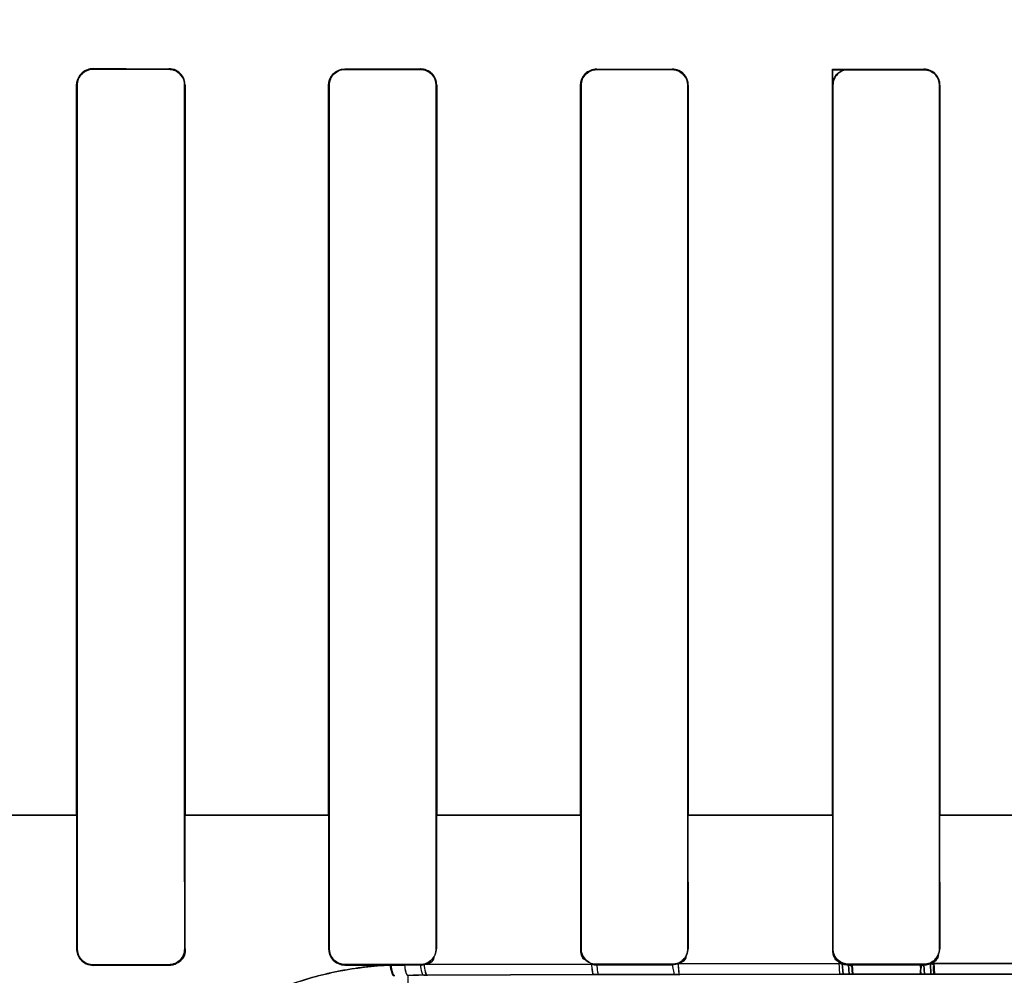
# Model space of a CAD drawing. Header units: millimetres. Extents: x 0 to 297, y 0 to 210.
# Tile 321 of 455: x 240.287 to 240.424, y 157.139 to 157.272. Entities that reach past the tile are written whole.
import ezdxf

# ---------------------------------------------------------------- set-up
doc = ezdxf.new("R2010")
doc.units = ezdxf.units.MM
doc.header["$LTSCALE"] = 16.335
doc.layers.get('0').update_dxf_attribs({"linetype": 'CONTINUOUS'})
for name, color, linetype in [('AXES_REF', 7, 'CONTINUOUS'), ('INTFCLR_1', 7, 'CONTINUOUS'), ('INTFCLR_72935', 7, 'CONTINUOUS')]:
    doc.layers.add(name, color=color, linetype=linetype)

msp = doc.modelspace()

# ---------------------------------------------------------------- linework, layer by layer
at = {"color": 7, "linetype": 'Continuous'}
for radius in [6.787079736, 6.7865, 6.743039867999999]:
    msp.add_circle((241.4889104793, 154.7114782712), radius, dxfattribs=at)
for radius, start, end in [(6.72, 278.2771290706, 261.7228709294), (6.874, 113.0825942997, 269.6189785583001)]:
    msp.add_arc((241.4889104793, 154.7114782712), radius, start, end, dxfattribs=at)
at = {"layer": 'AXES_REF', "color": 9, "linetype": 'Continuous'}
msp.add_circle((241.4889104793, 154.7114782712), 4.150003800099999, dxfattribs=at)
at = {"layer": 'AXES_REF', "color": 7, "linetype": 'Continuous'}
msp.add_arc((241.4889104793, 154.7114782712), 6.874, 113.0826847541, 66.9173152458, dxfattribs=at)
at = {"layer": 'AXES_REF', "color": 9, "linetype": 'Continuous'}
msp.add_arc((241.4889104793, 154.7114782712), 6.191158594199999, 94.4118118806, 85.5881881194, dxfattribs=at)
at = {"layer": 'INTFCLR_1', "color": 9, "linetype": 'Continuous'}
for p, q in [((240.2969647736, 157.2651965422), (240.2969647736, 157.2652744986)), ((240.3074647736, 157.265261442), (240.3074647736, 157.265184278)), ((240.3319647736, 157.2651600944), (240.3319647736, 157.2652357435)), ((240.3424647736, 157.2652266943), (240.3424647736, 157.2651515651)), ((240.3669647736, 157.2651357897), (240.3669647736, 157.2652099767)), ((240.3774647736, 157.2652046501), (240.3774647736, 157.2651307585)), ((240.4019647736, 157.2651229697), (240.4019647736, 157.2651964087)), ((240.4124647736, 157.2651946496), (240.4124647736, 157.2651213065)), ((240.2946555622, 157.2629683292), (240.2947338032, 157.2629683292)), ((240.3096782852, 157.2629683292), (240.3097552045, 157.2629683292)), ((240.3296952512, 157.2629683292), (240.3297710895, 157.2629683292)), ((240.3446463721, 157.2629683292), (240.3447213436, 157.2629683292)), ((240.3647218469, 157.2629683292), (240.364796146, 157.2629683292)), ((240.3796262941, 157.2629683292), (240.3797001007, 157.2629683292)), ((240.3997361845, 157.2629683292), (240.399809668, 157.2629683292)), ((240.4146175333, 157.2629683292), (240.4146908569, 157.2629683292)), ((240.2747217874, 157.1614668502), (240.2947339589, 157.1614668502)), ((240.3096781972, 157.1614668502), (240.3297712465, 157.1614668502)), ((240.3446469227, 157.1614668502), (240.3647949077, 157.1614668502)), ((240.3796230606, 157.1614668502), (240.3998130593, 157.1614668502)), ((240.4146111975, 157.1614668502), (240.4348277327, 157.1614668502)), ((240.294726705, 157.1429135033), (240.2946461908, 157.1429135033)), ((240.3097644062, 157.1429135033), (240.30968527, 157.1429135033)), ((240.3297641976, 157.1429135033), (240.3296861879, 157.1429135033)), ((240.3447302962, 157.1429135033), (240.3446531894, 157.1429135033)), ((240.3647893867, 157.1429135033), (240.36471298, 157.1429135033)), ((240.3797089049, 157.1429135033), (240.3796330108, 157.1429135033)), ((240.3998029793, 157.1429135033), (240.3997274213, 157.1429135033)), ((240.4146995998, 157.1429135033), (240.4146242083, 157.1429135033)), ((240.2969647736, 157.1405954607), (240.2969647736, 157.1406763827)), ((240.3074647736, 157.1406887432), (240.3074647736, 157.1406086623)), ((240.3319647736, 157.1406346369), (240.3319647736, 157.1407131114)), ((240.3424647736, 157.1407217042), (240.3424647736, 157.1406437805)), ((240.3662250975, 157.1407852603), (240.3429760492, 157.1407026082)), ((240.3669647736, 157.140660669), (240.3669647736, 157.1407375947)), ((240.3774647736, 157.140742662), (240.3774647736, 157.140666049)), ((240.377464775, 157.140666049), (240.3777198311, 157.1393351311)), ((240.4010791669, 157.1408569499), (240.3782731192, 157.1408170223)), ((240.4019647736, 157.1406743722), (240.4019647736, 157.1407505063)), ((240.4124647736, 157.1407521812), (240.4124647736, 157.1406761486)), ((240.4360546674, 157.1408704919), (240.4133747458, 157.1408704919)), ((240.3407147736, 157.1392146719), (240.3421821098, 157.1392207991)), ((240.3407147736, 157.1392146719), (240.3407147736, 157.1318706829)), ((240.3429162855, 157.1392238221), (240.3434289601, 157.1392258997)), ((240.3434289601, 157.1392258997), (240.3665492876, 157.1393060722)), ((240.3665492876, 157.1393060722), (240.3672778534, 157.1393082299)), ((240.3672778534, 157.1393082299), (240.3777198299, 157.1393351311)), ((240.3777198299, 157.1393351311), (240.3785305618, 157.1393368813)), ((240.3785305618, 157.1393368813), (240.4012102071, 157.1393756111)), ((240.4020867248, 157.139376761), (240.4125303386, 157.1393856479)), ((240.4134325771, 157.1393859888), (240.4359969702, 157.1393859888))]:
    msp.add_line(p, q, dxfattribs=at)
at = {"layer": 'INTFCLR_1', "color": 6, "linetype": 'Continuous'}
for p, q in [((240.3319647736, 157.2652357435), (240.3424647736, 157.2652266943)), ((240.2946555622, 157.2629683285), (240.2946555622, 157.1614683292)), ((240.2947338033, 157.262968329), (240.2947338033, 157.1614683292)), ((240.3096782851, 157.1614683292), (240.3096782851, 157.262968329)), ((240.3097552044, 157.1614683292), (240.3097552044, 157.2629683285)), ((240.3296952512, 157.2629683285), (240.3296952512, 157.1614683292)), ((240.3297710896, 157.262968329), (240.3297710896, 157.1614683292)), ((240.3446463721, 157.1614683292), (240.3446463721, 157.262968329)), ((240.3447213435, 157.1614683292), (240.3447213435, 157.2629683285)), ((240.3647218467, 157.2629683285), (240.3647218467, 157.1614683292)), ((240.3647961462, 157.262968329), (240.3647961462, 157.1614683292)), ((240.379626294, 157.1614683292), (240.379626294, 157.262968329)), ((240.3797001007, 157.1614683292), (240.3797001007, 157.2629683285)), ((240.3997361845, 157.2629683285), (240.3997361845, 157.1614683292)), ((240.3998096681, 157.262968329), (240.3998096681, 157.1614683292)), ((240.4146175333, 157.1614683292), (240.4146175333, 157.262968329)), ((240.4146908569, 157.1614683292), (240.4146908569, 157.2629683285)), ((240.2946555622, 157.1614683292), (240.2946461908, 157.1429135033)), ((240.2947338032, 157.1614683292), (240.294726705, 157.1429135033)), ((240.30968527, 157.1429135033), (240.3096782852, 157.1614683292)), ((240.3097644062, 157.1429135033), (240.3097552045, 157.1614683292)), ((240.3296952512, 157.1614683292), (240.329686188, 157.1429135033)), ((240.3297710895, 157.1614683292), (240.3297641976, 157.1429135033)), ((240.3446531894, 157.1429135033), (240.3446463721, 157.1614683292)), ((240.3447302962, 157.1429135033), (240.3447213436, 157.1614683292)), ((240.3647218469, 157.1614683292), (240.36471298, 157.1429135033)), ((240.364796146, 157.1614683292), (240.3647893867, 157.1429135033)), ((240.3796330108, 157.1429135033), (240.3796262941, 157.1614683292)), ((240.3797089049, 157.1429135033), (240.3797001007, 157.1614683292)), ((240.3997361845, 157.1614683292), (240.3997274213, 157.1429135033)), ((240.399809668, 157.1614683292), (240.3998029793, 157.1429135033)), ((240.4146242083, 157.1429135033), (240.4146175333, 157.1614683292)), ((240.4146995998, 157.1429135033), (240.4146908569, 157.1614683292)), ((240.2969647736, 157.1406763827), (240.3074647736, 157.1406887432)), ((240.2969647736, 157.1405954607), (240.3074647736, 157.1406086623)), ((240.3319647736, 157.1407131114), (240.3424647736, 157.1407217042)), ((240.3319647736, 157.1406346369), (240.3382275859, 157.1406402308)), ((240.3382275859, 157.1406402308), (240.3402505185, 157.140641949)), ((240.3424647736, 157.1406437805), (240.3409882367, 157.1406425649)), ((240.3669647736, 157.1407375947), (240.3774647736, 157.140742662)), ((240.3774647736, 157.140666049), (240.3669647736, 157.140660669)), ((240.3782731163, 157.1408170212), (240.377464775, 157.140666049)), ((240.4019647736, 157.1407505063), (240.4124647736, 157.1407521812)), ((240.4124647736, 157.1406761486), (240.4019647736, 157.1406743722))]:
    msp.add_line(p, q, dxfattribs=at)
at = {"layer": 'INTFCLR_1', "color": 7, "linetype": 'Continuous'}
for p, q in [((240.4007719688, 157.1393750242), (240.4006665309, 157.1409890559)), ((240.4010791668, 157.1408569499), (240.401210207, 157.1393756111)), ((240.4020867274, 157.139376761), (240.4019647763, 157.1406743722)), ((240.4024982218, 157.1406104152), (240.4025834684, 157.1393774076)), ((240.4120791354, 157.1393854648), (240.4119787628, 157.1406226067)), ((240.412464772, 157.1406761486), (240.4125303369, 157.1393856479)), ((240.4134325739, 157.1393859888), (240.4133696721, 157.1408676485)), ((240.4138443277, 157.1410181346), (240.413937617, 157.1393861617)), ((240.4025834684, 157.1393774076), (240.4007719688, 157.1393750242)), ((240.4012102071, 157.1393756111), (240.4020867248, 157.139376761)), ((240.413937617, 157.1393861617), (240.4120791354, 157.1393854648)), ((240.4125303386, 157.1393856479), (240.4134325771, 157.1393859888))]:
    msp.add_line(p, q, dxfattribs=at)
for points in [[(240.3083515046, 157.1407874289), (240.3082569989, 157.1407502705), (240.3081608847, 157.1407172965), (240.3080633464, 157.1406885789), (240.3079643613, 157.1406641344), (240.3078643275, 157.1406440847), (240.307764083, 157.1406285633), (240.3076640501, 157.1406175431), (240.3075642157, 157.1406109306), (240.3074647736, 157.1406086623)], [(240.4019647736, 157.1406743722), (240.401863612, 157.1406766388), (240.401762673, 157.1406834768), (240.4016621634, 157.1406948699), (240.4015623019, 157.14071079), (240.401463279, 157.1407312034), (240.4013652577, 157.1407560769), (240.4012684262, 157.1407853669), (240.4011729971, 157.1408190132), (240.4010791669, 157.1408569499)], [(240.4133696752, 157.1408676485), (240.4132736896, 157.1408277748), (240.4131760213, 157.1407924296), (240.413076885, 157.1407616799), (240.4129764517, 157.1407355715), (240.4128749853, 157.1407141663), (240.4127728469, 157.1406975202), (240.4126703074, 157.140685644), (240.4125675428, 157.140678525), (240.4124647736, 157.1406761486)]]:
    msp.add_lwpolyline(points, dxfattribs=at)
at = {"layer": 'INTFCLR_1', "color": 6, "linetype": 'Continuous'}
for centre, radius, start, end in [((240.3424620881, 157.1429182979), 0.002274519, 270.0676971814, 283.0596650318), ((240.3669661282, 157.1429266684), 0.0022659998, 250.9119820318, 269.9657733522)]:
    msp.add_arc(centre, radius, start, end, dxfattribs=at)
for centre, major_axis, ratio, start_param, end_param in [((240.4247147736, 157.2664683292), (0.3650864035, 0), 0.0034906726, -1.9282790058, -1.8977471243), ((240.4247147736, 157.2664683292), (0.3860864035, 0), 0.0034906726, -1.9080370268, -1.8793579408), ((240.4247147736, 157.2664683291), (0.3860864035, 0), 0.0034906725, -1.8134003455, -1.785476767), ((240.4247147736, 157.2664683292), (0.3650864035, 0), 0.0034906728, -1.7296452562, -1.7005817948), ((240.4247147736, 157.2664683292), (0.3860864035, 0), 0.0034906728, -1.7209377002, -1.6934858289), ((240.4247147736, 157.2664683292), (0.3650864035, 0), 0.0034906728, -1.6331507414, -1.604356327), ((240.4247147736, 157.2664683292), (0.3860864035, 0), 0.0034906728, -1.629755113, -1.6025303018)]:
    msp.add_ellipse(centre, major_axis=major_axis, ratio=ratio, start_param=start_param, end_param=end_param, dxfattribs=at)
for points, knots in [([(240.2969647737, 157.2652744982), (240.2964243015, 157.2652752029), (240.2952057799, 157.2648392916), (240.2946555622, 157.2636048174), (240.2946555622, 157.2629683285)], [0, 0, 0, 0, 0.4592101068, 1, 1, 1, 1]), ([(240.2969647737, 157.2651965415), (240.2963831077, 157.2651972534), (240.2951950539, 157.2647074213), (240.2947338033, 157.2635243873), (240.2947338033, 157.262968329)], [0, 0, 0, 0, 0.5112540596, 1, 1, 1, 1]), ([(240.3097552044, 157.2629683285), (240.3097552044, 157.2634813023), (240.3093473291, 157.2646855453), (240.3081194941, 157.2652606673), (240.3074647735, 157.2652614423)], [0, 0, 0, 0, 0.4393046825, 1, 1, 1, 1]), ([(240.3096782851, 157.262968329), (240.3096782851, 157.2634715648), (240.3092761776, 157.2646370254), (240.3080903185, 157.2651835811), (240.3074647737, 157.2651842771)], [0, 0, 0, 0, 0.4458223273, 1, 1, 1, 1]), ([(240.3296952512, 157.2629683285), (240.3296952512, 157.2634875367), (240.3301084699, 157.2646700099), (240.3313067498, 157.265232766), (240.3319344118, 157.2652321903)], [0, 0, 0, 0, 0.4527173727, 1, 1, 1, 1]), ([(240.3319647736, 157.2651600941), (240.3313983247, 157.2651605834), (240.3302310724, 157.2646852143), (240.3297710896, 157.2635207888), (240.3297710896, 157.262968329)], [0, 0, 0, 0, 0.5062513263, 1, 1, 1, 1]), ([(240.3447213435, 157.2629683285), (240.3447213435, 157.2635402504), (240.3442405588, 157.2647518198), (240.3430239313, 157.2652300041), (240.3424341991, 157.2652304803)], [0, 0, 0, 0, 0.4923340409, 1, 1, 1, 1]), ([(240.3446463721, 157.262968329), (240.3446463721, 157.2634694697), (240.3442442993, 157.2646190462), (240.3430761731, 157.2651511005), (240.3424647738, 157.2651515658)], [0, 0, 0, 0, 0.4504473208, 1, 1, 1, 1]), ([(240.3647218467, 157.2629683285), (240.3647218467, 157.2634869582), (240.3651394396, 157.264669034), (240.3663400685, 157.2652103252), (240.3669647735, 157.2652099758)], [0, 0, 0, 0, 0.4536114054, 1, 1, 1, 1]), ([(240.3669647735, 157.2651357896), (240.3664083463, 157.2651360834), (240.3652550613, 157.2646700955), (240.3647961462, 157.2635181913), (240.3647961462, 157.262968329)], [0, 0, 0, 0, 0.502967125, 1, 1, 1, 1]), ([(240.3797001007, 157.2629683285), (240.3797001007, 157.2635381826), (240.37922388, 157.2647264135), (240.3780356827, 157.2652043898), (240.3774647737, 157.2652046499)], [0, 0, 0, 0, 0.4995376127, 1, 1, 1, 1]), ([(240.379626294, 157.262968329), (240.379626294, 157.2634706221), (240.3792214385, 157.2646106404), (240.378064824, 157.2651305), (240.3774647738, 157.2651307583)], [0, 0, 0, 0, 0.4556593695, 1, 1, 1, 1]), ([(240.3997361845, 157.2629683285), (240.3997361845, 157.2634902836), (240.4001583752, 157.2646662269), (240.4013503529, 157.2651965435), (240.4019647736, 157.2651964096)], [0, 0, 0, 0, 0.4593156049, 1, 1, 1, 1]), ([(240.4019647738, 157.2651229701), (240.4014136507, 157.2651230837), (240.4002679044, 157.2646619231), (240.3998096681, 157.2635167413), (240.3998096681, 157.262968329)], [0, 0, 0, 0, 0.5012326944, 1, 1, 1, 1]), ([(240.4146908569, 157.2629683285), (240.4146908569, 157.2635372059), (240.414214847, 157.2647206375), (240.4130317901, 157.265194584), (240.4124647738, 157.2651946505)], [0, 0, 0, 0, 0.5008192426, 1, 1, 1, 1]), ([(240.4146175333, 157.262968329), (240.4146175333, 157.2634664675), (240.4142165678, 157.2646013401), (240.4130643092, 157.2651212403), (240.4124647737, 157.2651213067)], [0, 0, 0, 0, 0.4538128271, 1, 1, 1, 1]), ([(240.2946461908, 157.1429135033), (240.294645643, 157.1423813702), (240.2950720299, 157.1411592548), (240.2963147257, 157.1405946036), (240.2969647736, 157.1405954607)], [0, 0, 0, 0, 0.4501281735, 1, 1, 1, 1]), ([(240.294726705, 157.1429135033), (240.2947263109, 157.1424040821), (240.2951334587, 157.1412255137), (240.2963333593, 157.1406756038), (240.2969647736, 157.1406763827)], [0, 0, 0, 0, 0.4465333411, 1, 1, 1, 1]), ([(240.3074647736, 157.1406887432), (240.3080353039, 157.140689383), (240.3092166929, 157.141168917), (240.309685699, 157.1423499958), (240.30968527, 157.1429135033)], [0, 0, 0, 0, 0.50309643, 1, 1, 1, 1]), ([(240.3296861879, 157.1429135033), (240.3296856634, 157.1423864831), (240.3301091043, 157.1411845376), (240.3313297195, 157.1406340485), (240.3319647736, 157.1406346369)], [0, 0, 0, 0, 0.4535167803, 1, 1, 1, 1]), ([(240.3297641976, 157.1429135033), (240.3297638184, 157.1424085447), (240.3301685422, 157.1412488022), (240.3313477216, 157.1407125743), (240.3319647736, 157.1407131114)], [0, 0, 0, 0, 0.4500479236, 1, 1, 1, 1]), ([(240.3424647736, 157.1407217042), (240.3430226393, 157.1407221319), (240.3441862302, 157.1411892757), (240.3446536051, 157.1423538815), (240.3446531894, 157.1429135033)], [0, 0, 0, 0, 0.4992142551, 1, 1, 1, 1]), ([(240.3647893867, 157.1429135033), (240.3647890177, 157.1424124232), (240.3651911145, 157.1412654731), (240.3663564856, 157.1407372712), (240.3669647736, 157.1407375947)], [0, 0, 0, 0, 0.4516806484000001, 1, 1, 1, 1]), ([(240.3774647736, 157.140742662), (240.3780140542, 157.1407429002), (240.3791663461, 157.1412014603), (240.379633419, 157.1423557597), (240.3796330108, 157.1429135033)], [0, 0, 0, 0, 0.4961774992, 1, 1, 1, 1]), ([(240.3998029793, 157.1429135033), (240.3998025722, 157.1423549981), (240.4002713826, 157.1412039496), (240.4014198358, 157.1407503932), (240.4019647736, 157.1407505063)], [0, 0, 0, 0, 0.506147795, 1, 1, 1, 1]), ([(240.4124647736, 157.1407521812), (240.412953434, 157.1407522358), (240.4140901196, 157.1411425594), (240.4146246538, 157.1423009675), (240.4146242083, 157.1429135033)], [0, 0, 0, 0, 0.4437541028, 1, 1, 1, 1])]:
    msp.add_open_spline(points, degree=3, knots=knots, dxfattribs=at)
at = {"layer": 'INTFCLR_1', "color": 7, "linetype": 'Continuous'}
for points, knots in [([(240.3074647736, 157.1406086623), (240.3080525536, 157.1406090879), (240.3092745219, 157.1411026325), (240.3097673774, 157.1423266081), (240.3097644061, 157.1429135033)], [0, 0, 0, 0, 0.5003734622, 1, 1, 1, 1]), ([(240.4006665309, 157.1409890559), (240.4009253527, 157.1407903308), (240.4015009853, 157.1407149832), (240.4020633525, 157.1406350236), (240.4024226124, 157.1405375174), (240.4024982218, 157.1406104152)], [0, 0, 0, 0, 0.5194833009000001, 0.8327979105, 1, 1, 1, 1]), ([(240.4119787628, 157.1406226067), (240.4123384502, 157.1405546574), (240.4129801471, 157.1407129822), (240.4134190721, 157.1408752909), (240.413876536, 157.140941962), (240.4138443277, 157.1410181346)], [0, 0, 0, 0, 0.5714650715, 0.8708879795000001, 1, 1, 1, 1])]:
    msp.add_open_spline(points, degree=3, knots=knots, dxfattribs=at)
msp.add_open_spline([(240.3097644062, 157.1429135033), (240.3097649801, 157.1423520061), (240.3096677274, 157.1415620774), (240.3091498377, 157.1413451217)], degree=3, dxfattribs=at)
at = {"layer": 'INTFCLR_1', "color": 6, "linetype": 'Continuous'}
for points in [[(240.36471298, 157.1429135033), (240.3647124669, 157.1423865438), (240.3647689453, 157.1416056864), (240.3652667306, 157.1414327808)], [(240.3782731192, 157.1408170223), (240.3787418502, 157.14099819), (240.3794157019, 157.141298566), (240.3794152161, 157.1418010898)], [(240.4010791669, 157.1408569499), (240.4006309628, 157.1410500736), (240.3999977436, 157.1413564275), (240.3999982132, 157.1418444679)], [(240.4133696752, 157.1408676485), (240.4138786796, 157.1410931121), (240.4145339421, 157.1415088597), (240.4145334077, 157.1420655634)], [(240.3429760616, 157.140702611), (240.3435275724, 157.1408307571), (240.3443666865, 157.1411126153), (240.3443661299, 157.1416788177)]]:
    msp.add_open_spline(points, degree=3, dxfattribs=at)
at = {"layer": 'INTFCLR_1', "color": 9, "linetype": 'Continuous'}
for points, knots in [([(240.338227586, 157.1406402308), (240.3369861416, 157.140582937), (240.3351293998, 157.1404259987), (240.3326776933, 157.1400754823), (240.3291021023, 157.1394243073), (240.3239233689, 157.1379716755), (240.3190443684, 157.1357940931), (240.3159889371, 157.134084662), (240.3140277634, 157.1328956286), (240.3108079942, 157.130703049), (240.3066650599, 157.1272166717), (240.3034355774, 157.1236847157), (240.3015366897, 157.121245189), (240.3003724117, 157.1196491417), (240.2985584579, 157.1169151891), (240.2964291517, 157.1130183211), (240.2948068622, 157.1091076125), (240.2938355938, 157.1061370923), (240.2931068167, 157.1035028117), (240.2924924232, 157.100541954), (240.2921218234, 157.0976107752), (240.2919939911, 157.095355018), (240.2919871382, 157.0937792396), (240.292077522, 157.0925355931), (240.2921751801, 157.0919012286), (240.2923207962, 157.0914683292), (240.2924193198, 157.0914683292)], [0, 0, 0, 0, 0.0498446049, 0.0746394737, 0.0993132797, 0.1955912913, 0.2894961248, 0.3127937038, 0.3359978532, 0.3814621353, 0.4689150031, 0.5524881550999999, 0.5728407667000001, 0.5928958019, 0.6317112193, 0.7043649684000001, 0.7706062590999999, 0.8012027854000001, 0.8296678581, 0.8802046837, 0.9222821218, 0.9481987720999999, 0.9704379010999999, 0.9863345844, 0.9960484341, 1, 1, 1, 1]), ([(240.3382275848, 157.1406402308), (240.338271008, 157.1402806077), (240.3383510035, 157.1398289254), (240.3386156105, 157.1391717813), (240.3387912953, 157.1391670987)], [0, 0, 0, 0, 0.6733216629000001, 1, 1, 1, 1]), ([(240.3402505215, 157.140641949), (240.3402792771, 157.1402967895), (240.3403407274, 157.1398700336), (240.3405506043, 157.1392265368), (240.3407147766, 157.1392146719)], [0, 0, 0, 0, 0.6778576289, 1, 1, 1, 1]), ([(240.3424647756, 157.1406437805), (240.3424929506, 157.1403005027), (240.3425545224, 157.1398795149), (240.3427543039, 157.1392358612), (240.3429162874, 157.1392238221)], [0, 0, 0, 0, 0.6795377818, 1, 1, 1, 1]), ([(240.3429760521, 157.1407026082), (240.3430025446, 157.1403464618), (240.3430650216, 157.1399128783), (240.3432614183, 157.1392384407), (240.343428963, 157.1392258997)], [0, 0, 0, 0, 0.6800622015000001, 1, 1, 1, 1]), ([(240.3662251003, 157.1407852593), (240.3662439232, 157.140430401), (240.3663196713, 157.1400352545), (240.3663949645, 157.1393224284), (240.3665492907, 157.1393060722)], [0, 0, 0, 0, 0.6960312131, 1, 1, 1, 1]), ([(240.3669647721, 157.140660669), (240.3669855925, 157.1403348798), (240.3670559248, 157.1399702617), (240.3671369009, 157.1393233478), (240.3672778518, 157.1393082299)], [0, 0, 0, 0, 0.6972332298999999, 1, 1, 1, 1]), ([(240.378273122, 157.1408170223), (240.3782880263, 157.1404626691), (240.3783769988, 157.1400826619), (240.3783819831, 157.1393568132), (240.3785305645, 157.1393368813)], [0, 0, 0, 0, 0.7028960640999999, 1, 1, 1, 1])]:
    msp.add_open_spline(points, degree=3, knots=knots, dxfattribs=at)
at = {"layer": 'INTFCLR_72935', "color": 9, "linetype": 'Continuous'}
for p, q in [((240.2969647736, 157.2652744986), (240.2969647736, 157.2651965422)), ((240.3074647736, 157.265184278), (240.3074647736, 157.265261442)), ((240.3319647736, 157.2652357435), (240.3319647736, 157.2651600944)), ((240.3424647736, 157.2651515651), (240.3424647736, 157.2652266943)), ((240.3669647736, 157.2652099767), (240.3669647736, 157.2651357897)), ((240.3774647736, 157.2651307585), (240.3774647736, 157.2652046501)), ((240.4124647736, 157.2651213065), (240.4124647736, 157.2651946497)), ((240.2947338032, 157.2629683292), (240.2946555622, 157.2629683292)), ((240.3097552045, 157.2629683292), (240.3096782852, 157.2629683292)), ((240.3297710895, 157.2629683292), (240.3296952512, 157.2629683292)), ((240.3447213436, 157.2629683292), (240.3446463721, 157.2629683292)), ((240.364796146, 157.2629683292), (240.3647218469, 157.2629683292)), ((240.3797001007, 157.2629683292), (240.3796262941, 157.2629683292)), ((240.4146908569, 157.2629683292), (240.4146175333, 157.2629683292)), ((240.2947338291, 157.1614668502), (240.2747226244, 157.1614668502)), ((240.3297714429, 157.1614668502), (240.3096782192, 157.1614668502)), ((240.3647935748, 157.1614668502), (240.3446468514, 157.1614668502)), ((240.3998134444, 157.1614668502), (240.3796238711, 157.1614668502)), ((240.4348183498, 157.1614668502), (240.4146018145, 157.1614668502)), ((240.2946461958, 157.1429183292), (240.2947267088, 157.1429183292)), ((240.3096852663, 157.1429183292), (240.3097644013, 157.1429183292)), ((240.3296861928, 157.1429183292), (240.3297642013, 157.1429183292)), ((240.3446531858, 157.1429183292), (240.3447302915, 157.1429183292)), ((240.3647129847, 157.1429183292), (240.3647893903, 157.1429183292)), ((240.3796330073, 157.1429183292), (240.3797089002, 157.1429183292)), ((240.3997274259, 157.1429183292), (240.3998029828, 157.1429183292)), ((240.4146242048, 157.1429183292), (240.4146995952, 157.1429183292)), ((240.2969647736, 157.1406812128), (240.2969647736, 157.1406002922)), ((240.3074647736, 157.1406134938), (240.3074647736, 157.1406935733)), ((240.3319647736, 157.1407179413), (240.3319647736, 157.1406394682)), ((240.3424647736, 157.1406486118), (240.3424647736, 157.1407265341)), ((240.3429543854, 157.1407025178), (240.3662390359, 157.1407853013)), ((240.3669647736, 157.1407424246), (240.3669647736, 157.1406655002)), ((240.3774647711, 157.1406708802), (240.3777200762, 157.1393351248)), ((240.3774647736, 157.1406708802), (240.3774647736, 157.1407474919)), ((240.3782604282, 157.1408169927), (240.4010904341, 157.1408569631)), ((240.4019647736, 157.1407553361), (240.4019647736, 157.1406792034)), ((240.4124647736, 157.1406809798), (240.4124647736, 157.1407570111)), ((240.413363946, 157.1408704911), (240.436065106, 157.1408704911)), ((240.3429166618, 157.1392238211), (240.3414483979, 157.1392177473)), ((240.3434074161, 157.139225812), (240.3429166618, 157.1392238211)), ((240.366563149, 157.139306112), (240.3434074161, 157.139225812)), ((240.3672781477, 157.1393082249), (240.366563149, 157.139306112)), ((240.3777200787, 157.1393351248), (240.3672781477, 157.1393082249)), ((240.3785179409, 157.1393368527), (240.3777200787, 157.1393351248)), ((240.4012214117, 157.139375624), (240.3785179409, 157.1393368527)), ((240.4125304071, 157.139385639), (240.4020868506, 157.1393767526)), ((240.4360079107, 157.1393859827), (240.4134216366, 157.1393859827))]:
    msp.add_line(p, q, dxfattribs=at)
at = {"layer": 'INTFCLR_72935', "color": 6, "linetype": 'Continuous'}
for p, q in [((240.3997361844, 157.1614683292), (240.3997361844, 157.2651969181)), ((240.399809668, 157.2651234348), (240.3997361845, 157.2651969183)), ((240.3998096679, 157.1614683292), (240.3998096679, 157.2651234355)), ((240.2946555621, 157.1614683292), (240.2946555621, 157.2629683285)), ((240.2947338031, 157.1614683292), (240.2947338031, 157.262968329)), ((240.3096782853, 157.262968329), (240.3096782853, 157.1614683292)), ((240.3097552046, 157.2629683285), (240.3097552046, 157.1614683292)), ((240.3296952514, 157.1614683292), (240.3296952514, 157.2629683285)), ((240.3297710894, 157.1614683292), (240.3297710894, 157.262968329)), ((240.3446463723, 157.262968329), (240.3446463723, 157.1614683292)), ((240.3447213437, 157.2629683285), (240.3447213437, 157.1614683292)), ((240.3647218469, 157.1614683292), (240.3647218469, 157.2629683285)), ((240.364796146, 157.1614683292), (240.364796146, 157.262968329)), ((240.3796262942, 157.262968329), (240.3796262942, 157.1614683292)), ((240.3797001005, 157.2629683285), (240.3797001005, 157.1614683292)), ((240.4146175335, 157.262968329), (240.4146175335, 157.1614683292)), ((240.4146908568, 157.2629683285), (240.4146908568, 157.1614683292)), ((240.2946555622, 157.1614683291), (240.2946461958, 157.1429183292)), ((240.2947267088, 157.1429183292), (240.2947338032, 157.1614683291)), ((240.3096782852, 157.1614683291), (240.3096852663, 157.1429183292)), ((240.3097644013, 157.1429183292), (240.3097552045, 157.1614683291)), ((240.3296952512, 157.1614683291), (240.3296861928, 157.1429183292)), ((240.3297642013, 157.1429183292), (240.3297710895, 157.1614683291)), ((240.3446463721, 157.1614683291), (240.3446531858, 157.1429183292)), ((240.3447302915, 157.1429183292), (240.3447213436, 157.1614683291)), ((240.3647218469, 157.1614683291), (240.3647129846, 157.1429183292)), ((240.3647893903, 157.1429183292), (240.364796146, 157.1614683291)), ((240.3796262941, 157.1614683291), (240.3796330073, 157.1429183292)), ((240.3797089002, 157.1429183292), (240.3797001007, 157.1614683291)), ((240.3997361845, 157.1614683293), (240.3997274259, 157.1429183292)), ((240.3998029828, 157.1429183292), (240.399809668, 157.1614683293)), ((240.4146175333, 157.1614683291), (240.4146242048, 157.1429183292)), ((240.4146995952, 157.1429183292), (240.4146908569, 157.1614683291)), ((240.3074647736, 157.1406935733), (240.2969647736, 157.1406812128)), ((240.2969647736, 157.1406002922), (240.3074647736, 157.1406134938)), ((240.3424647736, 157.1407265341), (240.3319647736, 157.1407179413)), ((240.3319647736, 157.1406394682), (240.3383373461, 157.1406451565)), ((240.3383373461, 157.1406451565), (240.3402501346, 157.14064678)), ((240.3402501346, 157.14064678), (240.3417261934, 157.1406480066)), ((240.3774647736, 157.1407474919), (240.3669647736, 157.1407424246)), ((240.3669647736, 157.1406655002), (240.3774647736, 157.1406708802)), ((240.377464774, 157.1406708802), (240.3782604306, 157.1408169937)), ((240.4124647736, 157.1407570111), (240.4019647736, 157.1407553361)), ((240.4019647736, 157.1406792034), (240.4124647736, 157.1406809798))]:
    msp.add_line(p, q, dxfattribs=at)
at = {"layer": 'INTFCLR_72935', "color": 7, "linetype": 'Continuous'}
for p, q in [((240.4006172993, 157.1409996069), (240.4007263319, 157.1393749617)), ((240.4012214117, 157.139375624), (240.4010904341, 157.1408569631)), ((240.4019647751, 157.1406792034), (240.4020868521, 157.1393767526)), ((240.4025196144, 157.1393773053), (240.4024309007, 157.1406301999)), ((240.4125304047, 157.139385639), (240.4124647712, 157.1406809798)), ((240.4133586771, 157.1408676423), (240.4134216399, 157.1393859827)), ((240.4007263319, 157.1393749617), (240.4025196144, 157.1393773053)), ((240.4020868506, 157.1393767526), (240.4012214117, 157.139375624)), ((240.4120265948, 157.1393854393), (240.4138672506, 157.1393861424)), ((240.4134216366, 157.1393859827), (240.4125304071, 157.139385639))]:
    msp.add_line(p, q, dxfattribs=at)
for points in [[(240.3074647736, 157.1406134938), (240.3075647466, 157.1406157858), (240.3076646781, 157.14062243), (240.3077643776, 157.1406334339), (240.3078635, 157.1406487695), (240.3079620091, 157.1406684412), (240.3080601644, 157.140692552), (240.3081579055, 157.1407211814), (240.3082548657, 157.1407543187), (240.3083508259, 157.1407919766)], [(240.4010904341, 157.1408569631), (240.4011832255, 157.1408200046), (240.4012775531, 157.1407872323), (240.4013732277, 157.1407587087), (240.4014700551, 157.1407344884), (240.401567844, 157.1407146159), (240.4016664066, 157.1406991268), (240.4017655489, 157.1406880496), (240.4018650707, 157.1406814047), (240.4019647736, 157.1406792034)], [(240.4124647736, 157.1406809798), (240.4125665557, 157.1406833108), (240.4126681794, 157.1406902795), (240.4127694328, 157.1407018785), (240.4128700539, 157.1407180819), (240.4129698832, 157.1407388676), (240.4130688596, 157.140764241), (240.413166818, 157.1407941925), (240.413263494, 157.140828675), (240.4133586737, 157.1408676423)]]:
    msp.add_lwpolyline(points, dxfattribs=at)
at = {"layer": 'INTFCLR_72935', "color": 6, "linetype": 'Continuous'}
for centre, radius, start, end in [((240.3424621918, 157.1429225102), 0.0022738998, 270.0650492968, 282.5008379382), ((240.3669659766, 157.1429308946), 0.0022653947, 251.2833713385, 269.9696068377)]:
    msp.add_arc(centre, radius, start, end, dxfattribs=at)
for centre, major_axis, ratio, start_param, end_param in [((240.4247147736, 157.2664683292), (0.3650864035, 0), 0.0034906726, -1.9282790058, -1.8977471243), ((240.4247147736, 157.2664683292), (0.3860864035, 0), 0.0034906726, -1.9080370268, -1.8793579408), ((240.4247147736, 157.2664683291), (0.3650864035, 0), 0.0034906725, -1.8276611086, -1.7980361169), ((240.4247147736, 157.2664683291), (0.3860864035, 0), 0.0034906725, -1.8134003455, -1.785476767), ((240.4247147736, 157.2664683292), (0.3650864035, 0), 0.0034906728, -1.7296452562, -1.7005817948), ((240.4247147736, 157.2664683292), (0.3860864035, 0), 0.0034906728, -1.7209377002, -1.6934858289), ((240.4247147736, 157.2664683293), (0.3650864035, 0), 0.0034906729, -1.6392681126, -1.604356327), ((240.4247147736, 157.2664683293), (0.3860864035, 0), 0.0034906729, -1.6353477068, -1.6025303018)]:
    msp.add_ellipse(centre, major_axis=major_axis, ratio=ratio, start_param=start_param, end_param=end_param, dxfattribs=at)
for points, knots in [([(240.2946555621, 157.2629683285), (240.2946555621, 157.2634819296), (240.295063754, 157.2646943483), (240.296302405, 157.2652753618), (240.2969647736, 157.2652744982)], [0, 0, 0, 0, 0.4367466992, 1, 1, 1, 1]), ([(240.2947338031, 157.262968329), (240.2947338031, 157.2634725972), (240.2951366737, 157.2646457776), (240.2963325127, 157.2651973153), (240.2969647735, 157.2651965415)], [0, 0, 0, 0, 0.4436912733, 1, 1, 1, 1]), ([(240.3074647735, 157.2651842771), (240.308044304, 157.2651836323), (240.3092232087, 157.2646930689), (240.3096782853, 157.2635186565), (240.3096782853, 157.262968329)], [0, 0, 0, 0, 0.5129234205, 1, 1, 1, 1]), ([(240.3097552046, 157.2629683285), (240.3097552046, 157.2634877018), (240.3093406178, 157.2646934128), (240.3081133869, 157.2652606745), (240.3074647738, 157.2652614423)], [0, 0, 0, 0, 0.4446739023, 1, 1, 1, 1]), ([(240.3296952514, 157.2629683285), (240.3296952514, 157.263479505), (240.3301032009, 157.2646725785), (240.3313197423, 157.2652363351), (240.3319647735, 157.2652357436)], [0, 0, 0, 0, 0.4421147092, 1, 1, 1, 1]), ([(240.3297710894, 157.262968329), (240.3297710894, 157.263470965), (240.3301745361, 157.264626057), (240.3313494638, 157.2651606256), (240.3319647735, 157.2651600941)], [0, 0, 0, 0, 0.4496067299, 1, 1, 1, 1]), ([(240.3447213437, 157.2629683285), (240.3447213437, 157.2634860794), (240.3443061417, 157.2646750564), (240.3430977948, 157.2652261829), (240.3424647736, 157.2652266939)], [0, 0, 0, 0, 0.449916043, 1, 1, 1, 1]), ([(240.3424647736, 157.2651515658), (240.3430308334, 157.265151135), (240.3441919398, 157.2646739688), (240.3446463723, 157.263515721), (240.3446463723, 157.262968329)], [0, 0, 0, 0, 0.5083829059, 1, 1, 1, 1]), ([(240.3669647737, 157.2652099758), (240.3663820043, 157.2652103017), (240.3651879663, 157.2647197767), (240.364721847, 157.2635297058), (240.3647218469, 157.2629683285)], [0, 0, 0, 0, 0.5093484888, 1, 1, 1, 1]), ([(240.364796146, 157.262968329), (240.364796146, 157.2634699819), (240.3652001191, 157.2646129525), (240.3663609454, 157.2651361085), (240.3669647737, 157.2651357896)], [0, 0, 0, 0, 0.4537868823, 1, 1, 1, 1]), ([(240.3797001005, 157.2629683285), (240.3797001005, 157.2634875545), (240.3792816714, 157.2646664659), (240.3780855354, 157.2652043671), (240.3774647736, 157.2652046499)], [0, 0, 0, 0, 0.4554662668, 1, 1, 1, 1]), ([(240.3774647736, 157.2651307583), (240.3780275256, 157.265130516), (240.3791783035, 157.2646557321), (240.3796262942, 157.2635086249), (240.3796262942, 157.262968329)], [0, 0, 0, 0, 0.510179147, 1, 1, 1, 1]), ([(240.4146908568, 157.2629683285), (240.4146908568, 157.263483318), (240.4142763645, 157.2646568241), (240.4130848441, 157.2651945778), (240.4124647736, 157.2651946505)], [0, 0, 0, 0, 0.4537112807, 1, 1, 1, 1]), ([(240.4124647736, 157.2651213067), (240.413021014, 157.2651212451), (240.4141664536, 157.2646536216), (240.4146175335, 157.2635105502), (240.4146175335, 157.262968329)], [0, 0, 0, 0, 0.506381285, 1, 1, 1, 1]), ([(240.2946461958, 157.1429183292), (240.2946456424, 157.1423805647), (240.2950782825, 157.1411573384), (240.2963201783, 157.1405994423), (240.2969647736, 157.1406002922)], [0, 0, 0, 0, 0.4548229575, 1, 1, 1, 1]), ([(240.2969647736, 157.1406812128), (240.2964378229, 157.1406805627), (240.2952556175, 157.1411067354), (240.2947262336, 157.1423039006), (240.2947267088, 157.1429183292)], [0, 0, 0, 0, 0.4616789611, 1, 1, 1, 1]), ([(240.3096852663, 157.1429183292), (240.3096856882, 157.1423639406), (240.309227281, 157.1411844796), (240.3080443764, 157.1406942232), (240.3074647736, 157.1406935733)], [0, 0, 0, 0, 0.4888824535, 1, 1, 1, 1]), ([(240.3296861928, 157.1429183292), (240.3296856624, 157.1423853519), (240.3301157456, 157.1411822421), (240.3313355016, 157.1406388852), (240.3319647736, 157.1406394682)], [0, 0, 0, 0, 0.4585740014, 1, 1, 1, 1]), ([(240.3319647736, 157.1407179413), (240.3314541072, 157.1407174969), (240.3302931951, 157.1411284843), (240.3297637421, 157.1423068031), (240.3297642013, 157.1429183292)], [0, 0, 0, 0, 0.455061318, 1, 1, 1, 1]), ([(240.3446531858, 157.1429183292), (240.3446535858, 157.1423796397), (240.3442105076, 157.141218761), (240.3430434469, 157.1407269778), (240.3424647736, 157.1407265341)], [0, 0, 0, 0, 0.4821079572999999, 1, 1, 1, 1]), ([(240.3669647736, 157.1407424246), (240.3664630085, 157.1407421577), (240.3653160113, 157.1411453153), (240.3647889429, 157.1423107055), (240.3647893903, 157.1429183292)], [0, 0, 0, 0, 0.4522896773, 1, 1, 1, 1]), ([(240.3796330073, 157.1429183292), (240.379633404, 157.1423761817), (240.379184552, 157.1412246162), (240.3780296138, 157.1407477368), (240.3774647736, 157.1407474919)], [0, 0, 0, 0, 0.4897502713, 1, 1, 1, 1]), ([(240.4019647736, 157.1407553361), (240.4014700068, 157.1407552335), (240.4003309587, 157.1411518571), (240.39980254, 157.1423106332), (240.3998029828, 157.1429183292)], [0, 0, 0, 0, 0.4487831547, 1, 1, 1, 1]), ([(240.4146242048, 157.1429183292), (240.4146246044, 157.1423686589), (240.4141661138, 157.1412201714), (240.4130174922, 157.1407570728), (240.4124647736, 157.1407570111)], [0, 0, 0, 0, 0.4986174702, 1, 1, 1, 1])]:
    msp.add_open_spline(points, degree=3, knots=knots, dxfattribs=at)
at = {"layer": 'INTFCLR_72935', "color": 7, "linetype": 'Continuous'}
for points, knots in [([(240.3097644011, 157.1429183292), (240.3097660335, 157.1423373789), (240.3092821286, 157.1411147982), (240.3080584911, 157.1406132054), (240.3074647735, 157.1406134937)], [0, 0, 0, 0, 0.4945664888, 1, 1, 1, 1]), ([(240.4024309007, 157.1406301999), (240.4020884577, 157.140566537), (240.4014743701, 157.140708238), (240.4010408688, 157.1408710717), (240.400590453, 157.1409201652), (240.4006172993, 157.1409996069)], [0, 0, 0, 0, 0.5606773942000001, 0.8650175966, 1, 1, 1, 1]), ([(240.4121208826, 157.140699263), (240.4120425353, 157.1405399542), (240.4121374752, 157.140192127), (240.4118233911, 157.1397653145), (240.412004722, 157.1395648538), (240.4119951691, 157.1393863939), (240.4120265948, 157.1393854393)], [0, 0, 0, 0, 0.3923922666, 0.7358738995, 0.9305089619, 1, 1, 1, 1]), ([(240.4133586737, 157.1408676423), (240.413216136, 157.1406797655), (240.4128177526, 157.1407062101), (240.4121368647, 157.1405097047), (240.4121208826, 157.140699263)], [0, 0, 0, 0, 0.5535101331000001, 1, 1, 1, 1]), ([(240.4138672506, 157.1393861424), (240.4138291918, 157.1394008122), (240.4138505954, 157.1396090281), (240.4137991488, 157.139900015), (240.4137392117, 157.1402742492), (240.4138995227, 157.1408189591), (240.4133607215, 157.1407152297), (240.4133586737, 157.1408676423)], [0, 0, 0, 0, 0.0693761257, 0.2653147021, 0.566875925, 0.7407397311, 1, 1, 1, 1])]:
    msp.add_open_spline(points, degree=3, knots=knots, dxfattribs=at)
msp.add_open_spline([(240.3083508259, 157.1407919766), (240.3088879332, 157.1410167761), (240.3095865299, 157.1414449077), (240.3095859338, 157.1420271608)], degree=3, dxfattribs=at)
at = {"layer": 'INTFCLR_72935', "color": 6, "linetype": 'Continuous'}
for points in [[(240.3647129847, 157.1429183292), (240.3647124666, 157.1423861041), (240.3647739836, 157.1415962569), (240.3652778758, 157.1414249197)], [(240.3997274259, 157.1429183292), (240.3997268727, 157.1423431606), (240.3998619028, 157.1415503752), (240.4003913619, 157.1413256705)], [(240.4133586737, 157.1408676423), (240.4138105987, 157.141064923), (240.4144426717, 157.1413816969), (240.4144421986, 157.1418748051)], [(240.3429543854, 157.1407025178), (240.3434940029, 157.1408223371), (240.344330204, 157.141076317), (240.3443296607, 157.1416290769)], [(240.3782604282, 157.1408169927), (240.3787222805, 157.1409922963), (240.3793952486, 157.1412767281), (240.3793947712, 157.1417707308)]]:
    msp.add_open_spline(points, degree=3, dxfattribs=at)
at = {"layer": 'INTFCLR_72935', "color": 9, "linetype": 'Continuous'}
for points, knots in [([(240.2924193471, 157.0914683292), (240.2923322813, 157.0914683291), (240.2921902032, 157.0918313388), (240.2920989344, 157.0923833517), (240.2920034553, 157.0934360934), (240.2919750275, 157.0955556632), (240.2922414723, 157.0991953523), (240.2929661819, 157.1029971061), (240.2938455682, 157.1061736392), (240.2948227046, 157.1091473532), (240.2964508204, 157.113066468), (240.2983558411, 157.1165414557), (240.2998666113, 157.1188878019), (240.3009862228, 157.1205177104), (240.3031501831, 157.1233778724), (240.3059863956, 157.1264690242), (240.3091861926, 157.1293390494), (240.3127241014, 157.1321053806), (240.3176170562, 157.1351688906), (240.3229746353, 157.1375400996), (240.3275187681, 157.1389802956), (240.3322472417, 157.1401004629), (240.3358928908, 157.1405382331), (240.3383373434, 157.1406451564)], [0, 0, 0, 0, 0.0034870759, 0.0118338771, 0.0253772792, 0.0441761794, 0.09763357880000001, 0.1705284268, 0.199009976, 0.2295822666, 0.2958545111, 0.3686650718, 0.3879269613, 0.4076152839, 0.4478486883, 0.5315001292, 0.5750924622, 0.6198989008, 0.7112457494, 0.8055047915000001, 0.853677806, 0.9020034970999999, 1, 1, 1, 1]), ([(240.3383373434, 157.1406451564), (240.3383798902, 157.140285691), (240.3384588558, 157.1398347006), (240.3387205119, 157.1391768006), (240.3388958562, 157.1391716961)], [0, 0, 0, 0, 0.6735749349, 1, 1, 1, 1]), ([(240.3402501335, 157.14064678), (240.3402787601, 157.140300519), (240.3403402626, 157.1398726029), (240.3405500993, 157.1392265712), (240.3407147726, 157.1392146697)], [0, 0, 0, 0, 0.6778765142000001, 1, 1, 1, 1]), ([(240.3424647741, 157.1406486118), (240.342492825, 157.1403042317), (240.3425544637, 157.1398820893), (240.3427541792, 157.1392358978), (240.3429166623, 157.1392238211)], [0, 0, 0, 0, 0.6795542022, 1, 1, 1, 1]), ([(240.3429543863, 157.140702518), (240.342980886, 157.1403463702), (240.3430433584, 157.1399127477), (240.3432398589, 157.1392383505), (240.3434074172, 157.139225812)], [0, 0, 0, 0, 0.6800460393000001, 1, 1, 1, 1]), ([(240.366239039, 157.1407853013), (240.3662578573, 157.1404304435), (240.3663336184, 157.1400353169), (240.3664088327, 157.1393224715), (240.3665631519, 157.139306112)], [0, 0, 0, 0, 0.696039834, 1, 1, 1, 1]), ([(240.3669647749, 157.1406655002), (240.3669855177, 157.1403385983), (240.3670560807, 157.1399728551), (240.3671367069, 157.1393233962), (240.3672781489, 157.1393082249)], [0, 0, 0, 0, 0.6972127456, 1, 1, 1, 1]), ([(240.3782604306, 157.1408169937), (240.378275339, 157.1404626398), (240.3783642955, 157.1400826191), (240.3783693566, 157.1393567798), (240.3785179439, 157.1393368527)], [0, 0, 0, 0, 0.7028894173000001, 1, 1, 1, 1])]:
    msp.add_open_spline(points, degree=3, knots=knots, dxfattribs=at)

doc.saveas('drawing.dxf')
